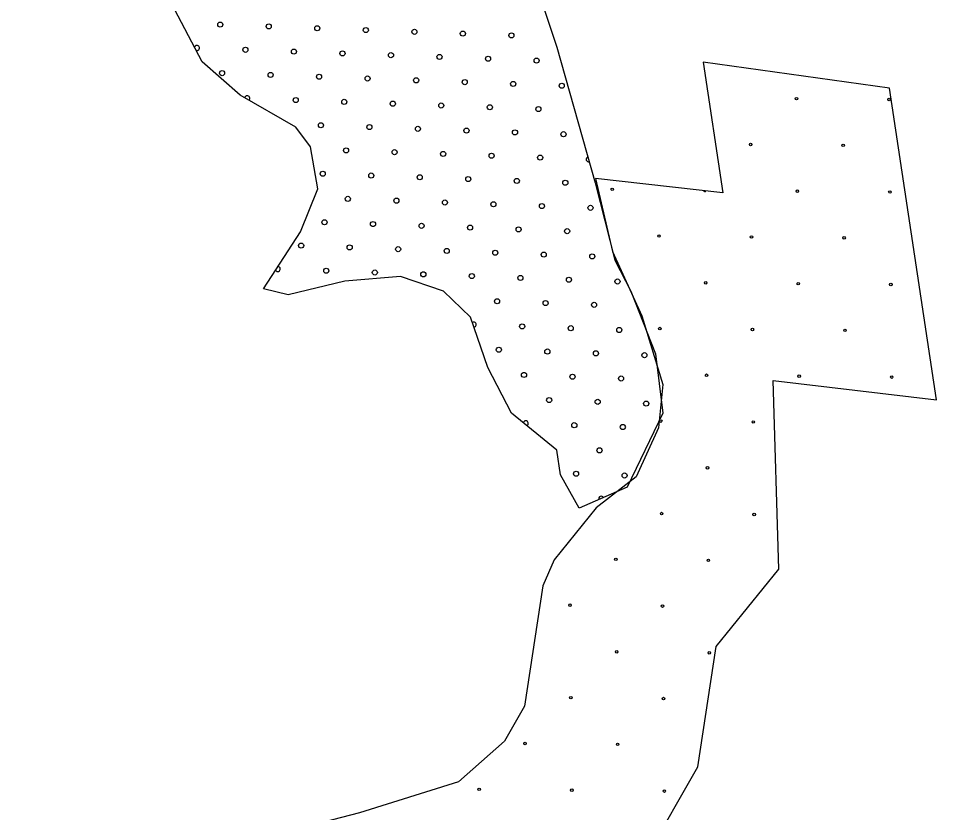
# Model space of a CAD drawing. Extents: x 1612280 to 1883141, y 560852 to 780851.
# Drawn here: x 1800311 to 1804126, y 620013 to 623315 of the extents above; entities that cross this region are included whole.
import ezdxf

# ---------------------------------------------------------------- set-up
doc = ezdxf.new("R2010")
doc.units = 0
for name, color, linetype in [('DESIGN - EROSION CONTROL - Devices', 7, 'Continuous'), ('DESIGN - SCRATCH - User 1', 7, 'Continuous'), ('DESIGN - TRAFFIC CONTROL PERMANENT - Pavement Marking Text', 7, 'Continuous')]:
    doc.layers.add(name, color=color, linetype=linetype)

msp = doc.modelspace()

# ---------------------------------------------------------------- linework, layer by layer
at = {"layer": 'DESIGN - EROSION CONTROL - Devices'}
for centre in [(1803543.1, 622981.2), (1803543.1, 622981.2), (1803927.7, 622977.5), (1803927.7, 622977.5), (1803352.7, 622790.8), (1803352.7, 622790.8), (1803737.3, 622787.1), (1803737.3, 622787.1), (1802777.8, 622604.1), (1802777.8, 622604.1), (1803546.9, 622596.7), (1803546.9, 622596.7), (1803931.4, 622592.9), (1803931.4, 622592.9), (1802971.9, 622410), (1802971.9, 622410), (1803356.5, 622406.3), (1803356.5, 622406.3), (1803741, 622402.5), (1803741, 622402.5), (1803166.1, 622215.8), (1803166.1, 622215.8), (1803550.6, 622212.1), (1803550.6, 622212.1), (1803935.2, 622208.4), (1803935.2, 622208.4), (1802975.6, 622025.4), (1802975.6, 622025.4), (1803360.2, 622021.7), (1803360.2, 622021.7), (1803744.8, 622018), (1803744.8, 622018), (1803169.8, 621831.3), (1803169.8, 621831.3), (1803554.3, 621827.6), (1803554.3, 621827.6), (1803938.9, 621823.8), (1803938.9, 621823.8), (1802979.4, 621640.9), (1802979.4, 621640.9), (1803363.9, 621637.1), (1803363.9, 621637.1), (1803173.5, 621446.7), (1803173.5, 621446.7), (1802983.1, 621256.3), (1802983.1, 621256.3), (1803367.7, 621252.6), (1803367.7, 621252.6), (1802792.7, 621065.9), (1802792.7, 621065.9), (1803177.3, 621062.2), (1803177.3, 621062.2), (1802602.3, 620875.5), (1802602.3, 620875.5), (1802986.9, 620871.8), (1802986.9, 620871.8), (1802796.4, 620681.4), (1802796.4, 620681.4), (1803181, 620677.6), (1803181, 620677.6), (1802606, 620491), (1802606, 620491), (1802990.6, 620487.2), (1802990.6, 620487.2), (1802415.6, 620300.5), (1802415.6, 620300.5), (1802800.2, 620296.8), (1802800.2, 620296.8), (1802225.2, 620110.1), (1802225.2, 620110.1), (1802609.8, 620106.4), (1802609.8, 620106.4), (1802994.3, 620102.7), (1802994.3, 620102.7)]:
    msp.add_circle(centre, 5.28, dxfattribs=at)
msp.add_arc((1803162.3, 622600.4), 5.28, 193.7921, 333.4864, dxfattribs=at)
at = {"layer": 'DESIGN - SCRATCH - User 1'}
for points in [[(1802409.8, 623610.4), (1802548, 623195.4), (1802706.7, 622631.8), (1802788.6, 622309.1), (1802855.2, 622181), (1802957.6, 621919.7), (1802988.3, 621673.8), (1802839.8, 621366.4)], [(1802409.8, 623610.4), (1802548, 623195.4), (1802706.7, 622631.8), (1802788.6, 622309.1), (1802855.2, 622181), (1802957.6, 621919.7), (1802988.3, 621673.8), (1802839.8, 621366.4)], [(1802839.8, 621366.4), (1802640.2, 621279.3), (1802563.4, 621417.6), (1802548, 621520.1), (1802358.6, 621673.8), (1802261.3, 621863.4), (1802189.6, 622073.4), (1802077, 622181), (1801897.8, 622242.5), (1801667.4, 622222), (1801431.9, 622165.6), (1801329.5, 622191.2), (1801483.1, 622426.9), (1801554.7, 622606.2), (1801524, 622780.4), (1801462.6, 622862.4), (1801232.2, 622995.6), (1801073.5, 623133.9), (1800945.5, 623379.8)], [(1802839.8, 621366.4), (1802640.2, 621279.3), (1802563.4, 621417.6), (1802548, 621520.1), (1802358.6, 621673.8), (1802261.3, 621863.4), (1802189.6, 622073.4), (1802077, 622181), (1801897.8, 622242.5), (1801667.4, 622222), (1801431.9, 622165.6), (1801329.5, 622191.2), (1801483.1, 622426.9), (1801554.7, 622606.2), (1801524, 622780.4), (1801462.6, 622862.4), (1801232.2, 622995.6), (1801073.5, 623133.9), (1800945.5, 623379.8)], [(1803930.1, 623025.4), (1803155.5, 623132.6)], [(1803155.5, 623132.6), (1803237.3, 622590.2)], [(1803930.1, 623025.4), (1803155.5, 623132.6)], [(1803155.5, 623132.6), (1803237.3, 622590.2)], [(1804125.5, 621729.5), (1803930.1, 623025.4)], [(1804125.5, 621729.5), (1803930.1, 623025.4)], [(1803237.3, 622590.2), (1802708.8, 622649.1)], [(1802708.8, 622649.1), (1802778.7, 622346.2), (1802900.9, 622078.3), (1802988.2, 621792.9), (1802970.7, 621612.3), (1802877.6, 621408.4), (1802711.7, 621280.3)], [(1803237.3, 622590.2), (1802708.8, 622649.1)], [(1802708.8, 622649.1), (1802778.7, 622346.2), (1802900.9, 622078.3), (1802988.2, 621792.9), (1802970.7, 621612.3), (1802877.6, 621408.4), (1802711.7, 621280.3)], [(1803469.4, 621024.6), (1803446.6, 621810.1)], [(1803446.6, 621810.1), (1804125.5, 621729.5)], [(1803469.4, 621024.6), (1803446.6, 621810.1)], [(1803446.6, 621810.1), (1804125.5, 621729.5)], [(1802711.7, 621280.3), (1802536.5, 621063.7), (1802490.1, 620955.5), (1802412.8, 620455.2), (1802330.4, 620310.8), (1802139.7, 620140.6), (1801727.5, 620011.7), (1801109.2, 619851.9), (1800897.9, 619867.3), (1800697, 619805.4), (1800310.5, 619769.3)], [(1802711.7, 621280.3), (1802536.5, 621063.7), (1802490.1, 620955.5), (1802412.8, 620455.2), (1802330.4, 620310.8), (1802139.7, 620140.6), (1801727.5, 620011.7), (1801109.2, 619851.9), (1800897.9, 619867.3), (1800697, 619805.4), (1800310.5, 619769.3)], [(1800632.9, 619046.2), (1800843.8, 619065.9), (1800983.8, 619109), (1801177.5, 619094.8), (1801933.5, 619290.3), (1802518.3, 619473.2), (1802921.1, 619832.7), (1803132.9, 620203.7), (1803210.2, 620704), (1803469.4, 621024.6)], [(1800632.9, 619046.2), (1800843.8, 619065.9), (1800983.8, 619109), (1801177.5, 619094.8), (1801933.5, 619290.3), (1802518.3, 619473.2), (1802921.1, 619832.7), (1803132.9, 620203.7), (1803210.2, 620704), (1803469.4, 621024.6)]]:
    msp.add_lwpolyline(points, dxfattribs=at)
at = {"layer": 'DESIGN - TRAFFIC CONTROL PERMANENT - Pavement Marking Text'}
for centre in [(1801149.2, 623288.9), (1801149.2, 623288.9), (1801350.9, 623281.4), (1801350.9, 623281.4), (1801552.5, 623273.9), (1801552.5, 623273.9), (1801754.1, 623266.5), (1801754.1, 623266.5), (1801955.7, 623259), (1801955.7, 623259), (1802157.3, 623251.5), (1802157.3, 623251.5), (1802358.9, 623244.1), (1802358.9, 623244.1), (1801253.8, 623184.3), (1801253.8, 623184.3), (1801455.4, 623176.9), (1801455.4, 623176.9), (1801657, 623169.4), (1801657, 623169.4), (1801858.6, 623161.9), (1801858.6, 623161.9), (1802060.2, 623154.5), (1802060.2, 623154.5), (1802261.8, 623147), (1802261.8, 623147), (1802463.4, 623139.5), (1802463.4, 623139.5), (1801156.7, 623087.3), (1801156.7, 623087.3), (1801358.3, 623079.8), (1801358.3, 623079.8), (1801559.9, 623072.3), (1801559.9, 623072.3), (1801761.5, 623064.9), (1801761.5, 623064.9), (1801963.2, 623057.4), (1801963.2, 623057.4), (1802164.8, 623049.9), (1802164.8, 623049.9), (1802366.4, 623042.5), (1802366.4, 623042.5), (1802568, 623035), (1802568, 623035), (1801462.9, 622975.2), (1801462.9, 622975.2), (1801664.5, 622967.8), (1801664.5, 622967.8), (1801866.1, 622960.3), (1801866.1, 622960.3), (1802067.7, 622952.8), (1802067.7, 622952.8), (1802269.3, 622945.4), (1802269.3, 622945.4), (1802470.9, 622937.9), (1802470.9, 622937.9), (1801567.4, 622870.7), (1801567.4, 622870.7), (1801769, 622863.2), (1801769, 622863.2), (1801970.6, 622855.8), (1801970.6, 622855.8), (1802172.2, 622848.3), (1802172.2, 622848.3), (1802373.8, 622840.8), (1802373.8, 622840.8), (1802575.4, 622833.4), (1802575.4, 622833.4), (1801671.9, 622766.2), (1801671.9, 622766.2), (1801873.5, 622758.7), (1801873.5, 622758.7), (1802075.2, 622751.2), (1802075.2, 622751.2), (1802276.8, 622743.8), (1802276.8, 622743.8), (1802478.4, 622736.3), (1802478.4, 622736.3), (1801574.9, 622669.1), (1801574.9, 622669.1), (1801776.5, 622661.6), (1801776.5, 622661.6), (1801978.1, 622654.2), (1801978.1, 622654.2), (1802179.7, 622646.7), (1802179.7, 622646.7), (1802381.3, 622639.2), (1802381.3, 622639.2), (1802582.9, 622631.8), (1802582.9, 622631.8), (1801679.4, 622564.6), (1801679.4, 622564.6), (1801881, 622557.1), (1801881, 622557.1), (1802082.6, 622549.6), (1802082.6, 622549.6), (1802284.2, 622542.2), (1802284.2, 622542.2), (1802485.8, 622534.7), (1802485.8, 622534.7), (1802687.5, 622527.2), (1802687.5, 622527.2), (1801582.3, 622467.5), (1801582.3, 622467.5), (1801783.9, 622460), (1801783.9, 622460), (1801985.6, 622452.6), (1801985.6, 622452.6), (1802187.2, 622445.1), (1802187.2, 622445.1), (1802388.8, 622437.6), (1802388.8, 622437.6), (1802590.4, 622430.2), (1802590.4, 622430.2), (1801485.3, 622370.4), (1801485.3, 622370.4), (1801686.9, 622363), (1801686.9, 622363), (1801888.5, 622355.5), (1801888.5, 622355.5), (1802090.1, 622348), (1802090.1, 622348), (1802291.7, 622340.5), (1802291.7, 622340.5), (1802493.3, 622333.1), (1802493.3, 622333.1), (1802694.9, 622325.6), (1802694.9, 622325.6), (1801589.8, 622265.9), (1801589.8, 622265.9), (1801791.4, 622258.4), (1801791.4, 622258.4), (1801993, 622250.9), (1801993, 622250.9), (1802194.6, 622243.5), (1802194.6, 622243.5), (1802396.2, 622236), (1802396.2, 622236), (1802597.9, 622228.5), (1802597.9, 622228.5), (1802799.5, 622221.1), (1802799.5, 622221.1), (1802299.2, 622138.9), (1802299.2, 622138.9), (1802500.8, 622131.5), (1802500.8, 622131.5), (1802702.4, 622124), (1802702.4, 622124), (1802403.7, 622034.4), (1802403.7, 622034.4), (1802605.3, 622026.9), (1802605.3, 622026.9), (1802806.9, 622019.5), (1802806.9, 622019.5), (1802306.6, 621937.3), (1802306.6, 621937.3), (1802508.2, 621929.9), (1802508.2, 621929.9), (1802709.9, 621922.4), (1802709.9, 621922.4), (1802911.5, 621914.9), (1802911.5, 621914.9), (1802411.2, 621832.8), (1802411.2, 621832.8), (1802612.8, 621825.3), (1802612.8, 621825.3), (1802814.4, 621817.9), (1802814.4, 621817.9), (1802515.7, 621728.3), (1802515.7, 621728.3), (1802717.3, 621720.8), (1802717.3, 621720.8), (1802918.9, 621713.3), (1802918.9, 621713.3), (1802620.3, 621623.7), (1802620.3, 621623.7), (1802821.9, 621616.2), (1802821.9, 621616.2), (1802724.8, 621519.2), (1802724.8, 621519.2), (1802627.7, 621422.1), (1802627.7, 621422.1), (1802829.3, 621414.6), (1802829.3, 621414.6)]:
    msp.add_circle(centre, 10.6, dxfattribs=at)
for centre, start, end in [((1801052.2, 623191.8), 249.6484, 165.3449), ((1801261.2, 622982.7), 311.2058, 168.7251), ((1802680, 622728.8), 108.7456, 282.7133), ((1801388.2, 622273.3), 212.477, 81.3337), ((1802202.1, 622041.9), 279.9892, 117.6956), ((1802418.6, 621631.2), 294.2213, 167.6724), ((1802732.3, 621317.6), 33.1232, 194.0095)]:
    msp.add_arc(centre, 10.6, start, end, dxfattribs=at)

doc.saveas('drawing.dxf')
